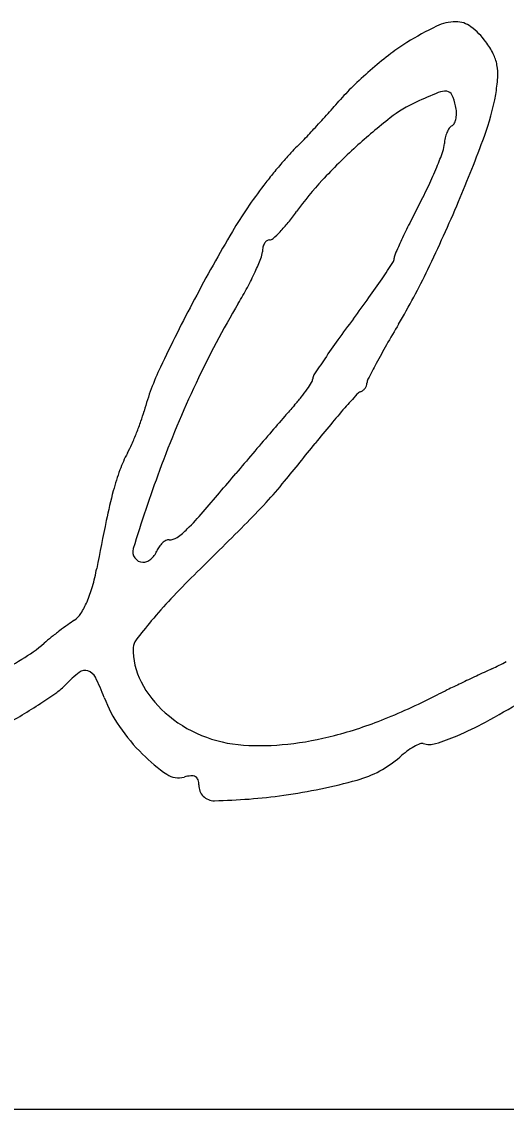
# Model space of a CAD drawing. Extents: x -8.2 to 38.5, y -0.1 to 21.9.
# Drawn here: x 26.5159 to 26.6387, y 8.5807 to 8.8563 of the extents above; entities that cross this region are included whole.
import ezdxf

# ---------------------------------------------------------------- set-up
doc = ezdxf.new("R2010")
doc.units = 0
doc.layers.add('GM_X_Adjacent_County', color=7, linetype='Continuous')
doc.layers.add('GM_X_Township', color=7, linetype='Continuous')

msp = doc.modelspace()

# ---------------------------------------------------------------- linework, layer by layer
at = {"layer": 'GM_X_Adjacent_County'}
for centre, radius, start, end in [((26.625983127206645, 8.844965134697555), 0.011357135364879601, 90.48004497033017, 115.90598454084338), ((26.62594138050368, 8.849947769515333), 0.006374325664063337, 53.31136134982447, 90.48005043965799), ((26.65786353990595, 8.779327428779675), 0.08432746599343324, 115.90597378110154, 121.70375710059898), ((26.618820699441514, 8.840390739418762), 0.018292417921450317, 36.37299766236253, 53.3112661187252), ((26.639754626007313, 8.808644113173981), 0.04986878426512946, 121.70385018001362, 127.38894615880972), ((26.616594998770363, 8.838751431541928), 0.021056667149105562, 26.68432398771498, 36.37299402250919), ((26.67467573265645, 8.762951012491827), 0.10737828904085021, 127.38897143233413, 130.5927427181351), ((26.6259249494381, 8.843440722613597), 0.010614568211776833, 10.509301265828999, 26.684262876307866), ((26.623672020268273, 8.843022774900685), 0.01290593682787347, 356.1622465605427, 10.509360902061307), ((26.67585961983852, 8.761569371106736), 0.10919777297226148, 130.59273507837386, 133.78459116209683), ((26.596087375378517, 8.844873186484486), 0.04055257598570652, 350.05002928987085, 356.1622685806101), ((26.64104408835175, 8.79789414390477), 0.058882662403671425, 133.78453871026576, 138.85232640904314), ((26.328062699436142, 9.071384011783), 0.35675426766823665, 318.0838943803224, 318.8523424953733), ((26.68606539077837, 8.681418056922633), 0.16971812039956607, 112.36810504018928, 114.42038500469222), ((26.6232119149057, 8.834153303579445), 0.004555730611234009, 84.48502754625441, 112.36816572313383), ((26.623497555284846, 8.837111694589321), 0.0015835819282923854, 24.805273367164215, 84.48500790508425), ((26.612110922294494, 8.831849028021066), 0.01412754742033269, 12.8393945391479, 24.805389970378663), ((26.576229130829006, 8.848356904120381), 0.060714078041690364, 339.6947504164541, 350.04998333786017), ((26.629545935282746, 8.80589687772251), 0.033008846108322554, 114.42046628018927, 127.91108268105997), ((26.617383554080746, 8.833050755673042), 0.008719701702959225, 2.25521428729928, 12.839381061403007), ((26.332419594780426, 9.067471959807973), 0.35089878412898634, 317.30589627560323, 318.0839699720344), ((26.697249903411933, 8.718962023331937), 0.14319730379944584, 127.91108893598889, 132.44832180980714), ((26.621071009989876, 8.832777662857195), 0.004999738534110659, 335.0059279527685, 349.6641696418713), ((26.619184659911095, 8.833121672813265), 0.006917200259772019, 349.66430567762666, 2.255319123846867), ((26.35973410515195, 9.042272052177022), 0.313735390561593, 316.54844974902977, 317.3058971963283), ((26.630733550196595, 8.825198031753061), 0.007696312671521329, 156.8819530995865, 167.47663980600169), ((26.629464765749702, 8.825739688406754), 0.006316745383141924, 145.38342498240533, 156.88196824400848), ((26.626054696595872, 8.828093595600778), 0.0021731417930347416, 119.90183804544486, 145.3834640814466), ((26.62419983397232, 8.83131905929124), 0.0015476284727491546, 299.9018717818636, 335.00603089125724), ((26.55473656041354, 8.857534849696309), 0.045120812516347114, 313.3792050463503, 316.5483763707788), ((26.616550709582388, 8.825667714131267), 0.006496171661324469, 340.0567551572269, 358.18436881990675), ((26.630628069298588, 8.825221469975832), 0.007588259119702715, 167.47670280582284, 178.18436161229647), ((26.269603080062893, 8.961813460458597), 0.3876573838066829, 337.06312904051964, 339.6947231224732), ((26.680722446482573, 8.735350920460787), 0.13050835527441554, 137.7634046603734, 139.250094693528), ((26.606623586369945, 8.802625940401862), 0.030425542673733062, 133.37918965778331, 137.76338620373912), ((26.70123271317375, 8.714607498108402), 0.14909854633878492, 132.44827701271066, 137.06706652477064), ((26.532112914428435, 8.85630594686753), 0.09632068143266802, 337.52640471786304, 340.0567127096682), ((26.69204181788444, 8.725597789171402), 0.14544996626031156, 139.25016348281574, 140.72608235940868), ((26.673658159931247, 8.74063074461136), 0.12170236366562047, 140.72610991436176, 142.41309637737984), ((26.52647256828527, 8.858639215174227), 0.10242458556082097, 334.6842187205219, 337.52640203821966), ((26.669215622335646, 8.744050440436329), 0.11609607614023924, 142.41313497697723, 149.40128274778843), ((26.651057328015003, 8.761286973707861), 0.08056721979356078, 137.06699181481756, 144.38896293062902), ((26.499446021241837, 8.87142380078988), 0.1323224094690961, 332.33857744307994, 334.68418475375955), ((26.85742231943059, 8.68378920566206), 0.2718480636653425, 152.33854181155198, 153.45488395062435), ((26.272201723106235, 8.960713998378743), 0.3848357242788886, 334.25139242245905, 337.063099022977), ((26.538078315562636, 8.842205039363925), 0.058400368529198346, 320.980711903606, 324.38887198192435), ((26.554733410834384, 8.828708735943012), 0.03696342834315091, 316.1795543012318, 320.98069652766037), ((26.765757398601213, 8.729581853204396), 0.16938136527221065, 153.454898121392, 155.04609094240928), ((26.93127945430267, 8.589074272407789), 0.42055471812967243, 149.40128639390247, 152.08283568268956), ((26.579450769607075, 8.798968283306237), 0.002338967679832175, 127.70283823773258, 149.02412748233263), ((26.57864631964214, 8.800009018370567), 0.0010235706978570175, 88.18440197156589, 127.70300899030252), ((26.57872063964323, 8.802353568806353), 0.00132215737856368, 268.1843748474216, 312.09485999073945), ((26.556070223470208, 8.827425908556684), 0.03511066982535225, 312.09474378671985, 316.1795002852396), ((26.829565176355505, 8.699890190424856), 0.23975911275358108, 155.0460747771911, 155.98938716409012), ((26.571785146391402, 8.798189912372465), 0.005093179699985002, 337.98551136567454, 358.18435724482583), ((26.58235496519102, 8.797854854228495), 0.005481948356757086, 165.85750160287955, 178.18436157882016), ((26.58054647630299, 8.798310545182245), 0.0036169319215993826, 149.02414172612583, 165.85755721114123), ((26.50964965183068, 8.823312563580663), 0.07211531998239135, 335.0732071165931, 337.98550941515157), ((26.340269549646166, 8.971223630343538), 0.3220055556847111, 326.00748806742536, 326.8827341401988), ((26.608219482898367, 8.796434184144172), 0.002086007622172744, 326.8827352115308, 358.184420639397), ((26.613185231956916, 8.796276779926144), 0.0028822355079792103, 155.98943393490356, 178.1844667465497), ((26.504505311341, 8.825703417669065), 0.07778809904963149, 331.843768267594, 335.0732030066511), ((26.452227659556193, 8.873885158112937), 0.18496430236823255, 329.38771925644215, 334.25140066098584), ((26.447571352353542, 8.898868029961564), 0.19258759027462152, 324.2726105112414, 326.0074935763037), ((26.484418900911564, 8.836453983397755), 0.10057051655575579, 329.1800554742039, 331.843730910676), ((26.944189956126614, 8.582233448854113), 0.43516560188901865, 152.08282265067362, 154.62000529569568), ((26.768412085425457, 8.667026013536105), 0.23012264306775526, 149.180046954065, 154.8685785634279), ((26.338584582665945, 8.977262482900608), 0.32684036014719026, 323.1050926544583, 324.2725413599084), ((26.87500340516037, 8.574581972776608), 0.3439030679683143, 143.10503700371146, 144.21381627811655), ((26.910265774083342, 8.602869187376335), 0.34724671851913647, 149.38765458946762, 150.39376201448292), ((26.759239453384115, 8.658030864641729), 0.20119704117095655, 144.21375274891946, 145.87025947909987), ((26.788794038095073, 8.671891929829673), 0.20753443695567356, 150.393689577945, 151.8730460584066), ((26.883037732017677, 8.574119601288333), 0.35075343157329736, 145.870289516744, 146.6735730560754), ((26.61214991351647, 8.73975553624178), 0.06765533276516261, 154.61995466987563, 164.6565670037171), ((26.907963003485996, 8.60818923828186), 0.34266132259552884, 151.87299779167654, 152.62975769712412), ((26.5600553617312, 8.782755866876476), 0.034318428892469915, 325.2496453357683, 328.6930917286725), ((26.587838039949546, 8.765859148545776), 0.0018011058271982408, 328.69300211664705, 358.0954730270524), ((26.591626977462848, 8.765733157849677), 0.0019899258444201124, 146.6737101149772, 178.09550188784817), ((26.605807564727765, 8.764612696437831), 0.002416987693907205, 152.62969798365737, 178.18443621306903), ((26.814295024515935, 8.645502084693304), 0.28080324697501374, 154.8685605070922, 159.76843641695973), ((26.558446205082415, 8.783872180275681), 0.036276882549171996, 321.2977911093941, 325.24966226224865), ((26.602722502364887, 8.760205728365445), 0.002519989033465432, 111.48371472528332, 137.7772016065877), ((26.600974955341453, 8.764645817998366), 0.002251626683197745, 291.48387754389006, 309.0479233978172), ((26.60052470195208, 8.765200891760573), 0.0029663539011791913, 309.04783750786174, 323.3326286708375), ((26.600621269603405, 8.765128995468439), 0.002845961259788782, 323.33266893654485, 337.90600077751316), ((26.601561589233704, 8.764747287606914), 0.0018311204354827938, 337.9059535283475, 358.18438959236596), ((26.546713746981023, 8.793272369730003), 0.05131064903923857, 318.2503150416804, 321.29781251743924), ((26.827895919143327, 8.55586771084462), 0.3065875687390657, 137.7772143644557, 138.6407722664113), ((26.508464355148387, 8.768205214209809), 0.039862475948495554, 340.78669123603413, 344.6565387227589), ((26.764872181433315, 8.598560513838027), 0.24110311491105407, 138.25028601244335, 139.12415700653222), ((26.74415257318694, 8.629591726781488), 0.19501616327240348, 138.6408097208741, 140.25262801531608), ((26.476261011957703, 8.779427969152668), 0.07396534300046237, 338.3503546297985, 340.78670857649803), ((27.665177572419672, 7.819354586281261), 1.431780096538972, 139.12412372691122, 139.3581196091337), ((26.843012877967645, 8.547378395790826), 0.32359451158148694, 140.25266148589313, 141.3557113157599), ((26.477502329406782, 8.778935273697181), 0.07262982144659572, 335.9048186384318, 338.35033886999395), ((27.796545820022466, 7.706589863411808), 1.6049086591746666, 139.35806957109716, 139.59527401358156), ((26.513574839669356, 8.762802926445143), 0.03311427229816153, 331.50523181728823, 335.90477799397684), ((25.811381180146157, 9.372226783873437), 0.9972532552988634, 320.64633776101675, 321.35565724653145), ((26.570381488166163, 8.731966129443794), 0.03152243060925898, 151.50520079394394, 160.00788738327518), ((27.744903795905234, 7.7505455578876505), 1.5370927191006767, 139.5952042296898, 139.84020088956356), ((26.59960048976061, 8.721335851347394), 0.06261508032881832, 160.00789926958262, 165.0958451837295), ((26.898039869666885, 8.614637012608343), 0.3700548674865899, 159.76835235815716, 163.0078691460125), ((25.550766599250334, 9.602098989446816), 1.3338806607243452, 319.28852297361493, 319.8401656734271), ((26.672369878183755, 8.701967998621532), 0.13791778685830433, 165.09593953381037, 168.32010410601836), ((26.485419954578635, 8.81947759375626), 0.1255538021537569, 317.381324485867, 320.6462754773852), ((26.50480938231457, 8.781160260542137), 0.07525520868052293, 314.809667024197, 319.2884808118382), ((26.441157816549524, 8.860205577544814), 0.18570282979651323, 314.92314906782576, 317.3812729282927), ((27.3388578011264, 8.564188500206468), 0.8184979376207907, 168.3200797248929, 169.18386680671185), ((26.544407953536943, 8.74129771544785), 0.01906740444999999, 304.70993929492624, 314.8096841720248), ((24.010052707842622, 11.297850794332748), 3.6284323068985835, 314.64022959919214, 314.92304142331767), ((26.55527944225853, 8.720132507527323), 0.00552997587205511, 132.4297487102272, 145.26363499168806), ((26.554456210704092, 8.721033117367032), 0.004309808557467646, 118.00589399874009, 132.42971087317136), ((26.55319714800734, 8.723400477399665), 0.0016284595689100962, 88.18436283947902, 118.00581189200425), ((26.55335503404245, 8.72838127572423), 0.003354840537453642, 268.1844067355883, 304.7099638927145), ((26.54669542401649, 8.722001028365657), 0.0026722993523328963, 163.0079036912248, 268.1843658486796), ((26.545234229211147, 8.724280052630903), 0.005331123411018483, 308.9699142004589, 322.89076911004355), ((26.545383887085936, 8.72416683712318), 0.00514346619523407, 322.8907001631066, 337.1907869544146), ((26.555745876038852, 8.719809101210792), 0.006097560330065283, 145.26368069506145, 157.19082076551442), ((26.54668093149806, 8.721543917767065), 0.002214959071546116, 268.18442749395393, 293.8627428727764), ((26.54575579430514, 8.723635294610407), 0.004501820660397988, 293.86266216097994, 308.96980855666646), ((26.481664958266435, 8.727956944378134), 0.054198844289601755, 344.17723996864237, 349.1838653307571), ((26.71129450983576, 8.562470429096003), 0.21591588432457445, 134.6401177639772, 136.87595733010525), ((26.503968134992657, 8.721636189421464), 0.031017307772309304, 336.57325357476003, 344.1772789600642), ((26.65294213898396, 8.617121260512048), 0.135967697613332, 136.8758657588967, 140.0374754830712), ((26.512747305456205, 8.717832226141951), 0.02144944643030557, 327.6481316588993, 336.57327884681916), ((26.55328683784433, 8.668177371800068), 0.04371998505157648, 123.39782532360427, 126.07845800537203), ((26.526142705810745, 8.709347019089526), 0.005592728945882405, 303.39776791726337, 327.64816604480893), ((26.668747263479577, 8.603876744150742), 0.15658854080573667, 140.037461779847, 142.29965486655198), ((26.595841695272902, 8.609969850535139), 0.11582554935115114, 127.41626813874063, 128.7434527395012), ((26.59284400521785, 8.613888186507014), 0.11089204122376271, 126.07848700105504, 127.41621366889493), ((26.495493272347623, 8.729092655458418), 0.03994960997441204, 300.68784497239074, 310.68968800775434), ((26.566834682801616, 8.646120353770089), 0.06947616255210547, 128.74348009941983, 130.68965635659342), ((26.54750464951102, 8.69758484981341), 0.003353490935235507, 142.2996296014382, 178.18438106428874), ((26.561721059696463, 8.697134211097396), 0.017577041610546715, 178.18441121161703, 207.458151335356), ((26.179924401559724, 9.260826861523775), 0.658273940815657, 299.3914266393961, 300.6879017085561), ((26.606283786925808, 8.754459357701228), 0.06846816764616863, 294.8637059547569, 298.2716369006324), ((26.550058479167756, 8.66603248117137), 0.032064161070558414, 127.65810295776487, 136.03971611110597), ((26.531928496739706, 8.689525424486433), 0.0023890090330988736, 71.77855840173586, 127.65814242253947), ((26.531673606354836, 8.688751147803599), 0.0032041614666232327, 26.37864229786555, 71.77855758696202), ((26.95611484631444, 7.99993131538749), 0.7632139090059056, 115.20089935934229, 115.52931854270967), ((26.944700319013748, 8.024189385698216), 0.7364044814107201, 114.86360676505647, 115.20096407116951), ((26.515065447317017, 8.699778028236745), 0.016549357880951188, 305.7610681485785, 316.03968020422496), ((26.482627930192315, 8.664427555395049), 0.05795007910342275, 20.860882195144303, 26.378545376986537), ((26.570343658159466, 8.7016148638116), 0.02729431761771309, 207.45817669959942, 228.5126980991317), ((26.920537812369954, 8.074420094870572), 0.680665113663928, 115.52924947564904, 115.8528558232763), ((26.460892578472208, 8.774998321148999), 0.10924667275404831, 303.2107990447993, 305.76104351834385), ((26.569211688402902, 8.697422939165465), 0.03470758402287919, 200.86084761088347, 214.63761538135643), ((26.543877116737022, 8.837863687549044), 0.17068264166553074, 292.00173344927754, 297.0784549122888), ((26.67273884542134, 8.585812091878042), 0.112399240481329, 115.85278925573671, 117.07844888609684), ((26.452888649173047, 8.787224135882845), 0.12385945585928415, 300.623314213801, 303.2109108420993), ((26.512311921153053, 8.902198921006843), 0.25409398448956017, 298.4759932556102, 300.8435998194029), ((26.4514767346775, 8.789609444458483), 0.1266313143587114, 298.07831559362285, 300.6232895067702), ((26.573761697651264, 8.705479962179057), 0.03245396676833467, 228.51267679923, 247.68141942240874), ((26.56911800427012, 8.775395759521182), 0.10330798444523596, 284.6071821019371, 292.0017294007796), ((26.58191200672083, 8.706196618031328), 0.050143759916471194, 214.63761972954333, 225.09417160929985), ((26.59241815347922, 8.754514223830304), 0.08608274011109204, 293.16878068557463, 298.4759420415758), ((26.574300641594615, 8.706792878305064), 0.033873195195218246, 247.68145017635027, 266.24468777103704), ((26.574204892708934, 8.755877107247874), 0.08313735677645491, 276.31274047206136, 284.60715038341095), ((26.605522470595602, 8.723893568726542), 0.05277586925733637, 286.8407774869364, 293.1687482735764), ((26.576286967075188, 8.737056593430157), 0.06420202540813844, 266.24476008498, 276.3127101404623), ((26.62963399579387, 8.649468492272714), 0.027224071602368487, 126.28020175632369, 131.15762793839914), ((26.624618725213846, 8.656300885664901), 0.018748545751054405, 119.82968227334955, 126.28017075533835), ((26.62286373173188, 8.659361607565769), 0.015220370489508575, 113.4082927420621, 119.82969791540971), ((26.61731108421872, 8.672187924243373), 0.001243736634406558, 73.2406978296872, 113.40827387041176), ((26.619237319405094, 8.678584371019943), 0.005436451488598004, 253.24079261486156, 286.8407583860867), ((26.577063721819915, 8.701332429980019), 0.043275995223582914, 225.09422808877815, 235.67519313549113), ((26.593506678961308, 8.690798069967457), 0.02766961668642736, 285.50776736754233, 311.1575662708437), ((26.555607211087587, 8.669907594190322), 0.0052246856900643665, 235.6751780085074, 285.79319947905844), ((26.55967845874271, 8.655513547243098), 0.009734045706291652, 95.28992462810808, 105.79313217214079), ((26.55896997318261, 8.66316544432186), 0.0020494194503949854, 61.938579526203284, 95.28998972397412), ((26.55929649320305, 8.663777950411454), 0.0013553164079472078, 18.350069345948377, 61.93865578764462), ((26.55696367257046, 8.663004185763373), 0.0038131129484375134, 358.184365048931, 18.350009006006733), ((26.5646435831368, 8.662760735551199), 0.003870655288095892, 178.18434274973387, 271.1601759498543), ((26.562651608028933, 8.801999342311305), 0.1430722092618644, 277.91472822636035, 285.50776491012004), ((26.561682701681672, 8.808968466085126), 0.15010836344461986, 271.16015018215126, 277.9147412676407)]:
    msp.add_arc(centre, radius, start, end, dxfattribs=at)
at = {"layer": 'GM_X_Township'}
msp.add_line((24.591264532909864, 8.580698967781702), (28.091264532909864, 8.580698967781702), dxfattribs=at)

doc.saveas('drawing.dxf')
